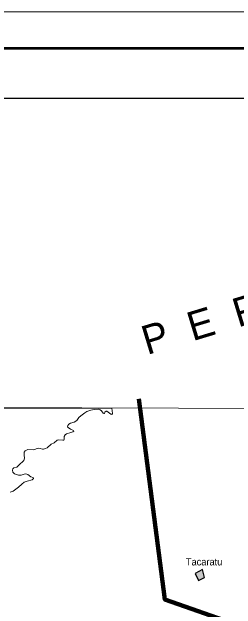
# Model space of a CAD drawing. Extents: x 553962 to 842807, y 8883888 to 9032388.
# Drawn here: x 580435 to 595852, y 8991208 to 9032388 of the extents above; entities that cross this region are included whole.
import ezdxf

# ---------------------------------------------------------------- set-up
doc = ezdxf.new("R2010")
doc.units = 0
doc.header["$LTSCALE"] = 200
for name, color, linetype, lineweight in [('1', 7, 'Continuous', 13), ('21', 7, 'Continuous', 25), ('25', 7, 'Continuous', 13), ('3', 7, 'Continuous', 80), ('9', 7, 'Continuous', 90)]:
    doc.layers.add(name, color=color, linetype=linetype, lineweight=lineweight)
doc.layers.add('41', color=7, linetype='Continuous')
doc.layers.add('42', color=7, linetype='Continuous')

msp = doc.modelspace()

# ---------------------------------------------------------------- hatches: boundary and pattern name
at = {"layer": '21'}
msp.add_hatch(color=256, dxfattribs=at).paths.add_polyline_path([(593047.1, 8993652.8), (593274.2, 8993173.1), (593688.7, 8993391.5), (593540, 8993932.9)])

# ---------------------------------------------------------------- linework, layer by layer
at = {"layer": '1'}
msp.add_lwpolyline([(565303.2, 9005146.6), (664889.8, 9004806.7), (719872.1, 9004543.9), (790635.8, 9004109)], dxfattribs=at)
at = {"layer": '21'}
msp.add_lwpolyline([(593047.1, 8993652.8), (593274.2, 8993173.1), (593688.7, 8993391.5), (593540, 8993932.9)], close=True, dxfattribs=at)
at = {"layer": '25'}
msp.add_line((587296.7, 9005052), (574348.1, 9005079.3), dxfattribs=at)
msp.add_lwpolyline([(580318.7, 8999271.8), (580526.2, 8999343.3), (580889.2, 8999621.9), (581105.3, 8999831.3), (581265.1, 8999950.3), (581472.9, 9000039.1), (581818.5, 9000129.8), (581887.7, 9000186), (581907.3, 9000221.2), (581887.7, 9000272.6), (581740.7, 9000331.1), (581525, 9000480), (581446.9, 9000516.8), (581343.2, 9000525.5), (581066.4, 9000443.4), (580893.5, 9000437), (580608.7, 9000531.7), (580484.7, 9000649.6), (580463.4, 9000778.4), (580500.2, 9000888.6), (580562.8, 9000942.6), (580759.6, 9000984), (580990.8, 9001234.6), (581168, 9001360), (581260.1, 9001451.7), (581298.8, 9001611), (581269.7, 9001811.5), (581267.5, 9001967.7), (581280.6, 9002023.8), (581345.4, 9002123), (581515.4, 9002200.7), (581905.2, 9002198.8), (582242.4, 9002304.6), (582365.5, 9002291.2), (582536.5, 9002231.2), (582601.1, 9002231.2), (582739.9, 9002272.4), (582854.4, 9002335.1), (583124.7, 9002577.1), (583340.8, 9002674.5), (583541.9, 9002858.1), (583651.7, 9002877.5), (583929.3, 9002846), (584004.2, 9002858.1), (584030.8, 9002904.2), (584017.3, 9003104.5), (584099.4, 9003216.9), (584192.4, 9003289.2), (584481.8, 9003391.9), (584629.6, 9003423.7), (584682.7, 9003471.9), (584658.6, 9003520.2), (584473.2, 9003604), (584302.8, 9003722.6), (584259.5, 9003783.3), (584268.2, 9003872.1), (584354.7, 9003962.9), (584458.5, 9004027.7), (584711.2, 9004098.9), (584888.4, 9004222.2), (585025.2, 9004408.7), (585173.7, 9004544.1), (585437.6, 9004740.9), (585593, 9004823), (585860.5, 9004930.9), (586094, 9004976.5), (586360.6, 9004989.5), (586505.2, 9004940), (586587.3, 9004879.5), (586702.2, 9004719.4), (586749.8, 9004689.2), (586792.6, 9004706), (586819.4, 9004784.7), (586914.3, 9004864.1), (586966.1, 9004855.3), (587240.7, 9004654.4), (587315.8, 9004635.1), (587350.6, 9004699.9), (587296.7, 9005052)], dxfattribs=at)
msp.add_lwpolyline([(580318.7, 8999271.8), (580526.2, 8999343.3), (580889.2, 8999621.9), (581105.3, 8999831.3), (581265.1, 8999950.3), (581472.9, 9000039.1), (581818.5, 9000129.8), (581887.7, 9000186), (581907.3, 9000221.2), (581887.7, 9000272.6), (581740.7, 9000331.1), (581525, 9000480), (581446.9, 9000516.8), (581343.2, 9000525.5), (581066.4, 9000443.4), (580893.5, 9000437), (580608.7, 9000531.7), (580484.7, 9000649.6), (580463.4, 9000778.4), (580500.2, 9000888.6), (580562.8, 9000942.6), (580759.6, 9000984), (580990.8, 9001234.6), (581168, 9001360), (581260.1, 9001451.7), (581298.8, 9001611), (581269.7, 9001811.5), (581267.5, 9001967.7), (581280.6, 9002023.8), (581345.4, 9002123), (581515.4, 9002200.7), (581905.2, 9002198.8), (582242.4, 9002304.6), (582365.5, 9002291.2), (582536.5, 9002231.2), (582601.1, 9002231.2), (582739.9, 9002272.4), (582854.4, 9002335.1), (583124.7, 9002577.1), (583340.8, 9002674.5), (583541.9, 9002858.1), (583651.7, 9002877.5), (583929.3, 9002846), (584004.2, 9002858.1), (584030.8, 9002904.2), (584017.3, 9003104.5), (584099.4, 9003216.9), (584192.4, 9003289.2), (584481.8, 9003391.9), (584629.6, 9003423.7), (584682.7, 9003471.9), (584658.6, 9003520.2), (584473.2, 9003604), (584302.8, 9003722.6), (584259.5, 9003783.3), (584268.2, 9003872.1), (584354.7, 9003962.9), (584458.5, 9004027.7), (584711.2, 9004098.9), (584888.4, 9004222.2), (585025.2, 9004408.7), (585173.7, 9004544.1), (585437.6, 9004740.9), (585593, 9004823), (585860.5, 9004930.9), (586094, 9004976.5), (586360.6, 9004989.5), (586505.2, 9004940), (586587.3, 9004879.5), (586702.2, 9004719.4), (586749.8, 9004689.2), (586792.6, 9004706), (586819.4, 9004784.7), (586914.3, 9004864.1), (586966.1, 9004855.3), (587240.7, 9004654.4), (587315.8, 9004635.1), (587350.6, 9004699.9), (587296.7, 9005052)], dxfattribs=at)
at = {"layer": '3', "lineweight": 13}
msp.add_lwpolyline([(842807.3, 9032387.8), (842807.3, 8883887.8), (553961.7, 8883887.8), (553961.7, 9032387.8)], close=True, dxfattribs=at)
at = {"layer": '3', "lineweight": 53}
msp.add_lwpolyline([(840307.3, 9029887.8), (840307.3, 8886387.8), (560211.7, 8886387.8), (560211.7, 9029887.8)], close=True, dxfattribs=at)
at = {"layer": '3', "lineweight": 25}
msp.add_lwpolyline([(563033.9, 9026438.8), (793061.1, 9026438.8), (793495.6, 8889836.8), (563468.3, 8889836.8)], close=True, dxfattribs=at)
at = {"layer": '9'}
msp.add_lwpolyline([(605873.8, 8986618.4), (590956.6, 8991866.7), (589163, 9005713.7)], dxfattribs=at)

# ---------------------------------------------------------------- texts
at = {"layer": '41', "width": 0.95}
msp.add_text('Tacaratu', height=500, dxfattribs=at).set_placement((592402.2, 8994216.5))
at = {"layer": '42'}
msp.add_text('P  E  R  N  A  M  B  U  C  O', height=2000, rotation=16.855, dxfattribs=at).set_placement((589730.9, 9008723.5))

doc.saveas('drawing.dxf')
